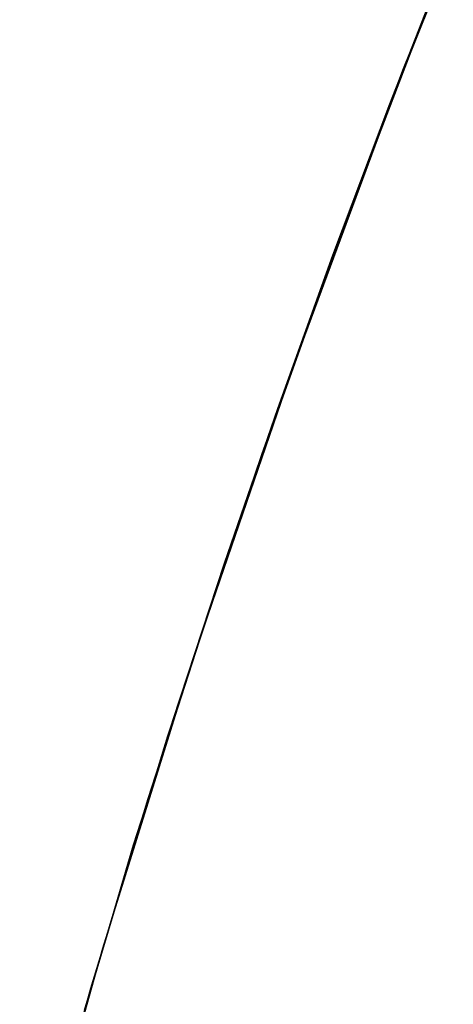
# Model space of a CAD drawing. Header units: metres. Extents: x 209848 to 209928, y 1182430 to 1182563.
# Tile 970 of 1056: x 209850.033 to 209850.355, y 1182502.886 to 1182503.618. Entities that reach past the tile are written whole.
import ezdxf

# ---------------------------------------------------------------- set-up
doc = ezdxf.new("R2010")
doc.units = ezdxf.units.M
doc.header["$MEASUREMENT"] = 0
doc.linetypes.add('DGN Style 2', pattern=[15.036391, 9.021834, -6.014556])
doc.layers.get('0').update_dxf_attribs({"color": 254})

# ---------------------------------------------------------------- blocks, each defined once
blk = doc.blocks.new('*U2')
at = {"color": 40, "linetype": 'Continuous'}
for p, q in [((-1.031, 4.50828), (-0.9468, 4.71782)), ((-1.10915, 4.29721), (-1.031, 4.50828)), ((-1.18283, 4.08277), (-1.10915, 4.29721)), ((-1.25022, 3.86643), (-1.18283, 4.08277)), ((-1.31217, 3.64753), (-1.25022, 3.86643))]:
    blk.add_line(p, q, dxfattribs=at)
blk = doc.blocks.new('*U3')
at = {"color": 40, "linetype": 'Continuous'}
for p, q in [((-1.02696, 4.51978), (-0.951, 4.70836)), ((-1.09794, 4.32956), (-1.02696, 4.51978)), ((-1.1645, 4.13793), (-1.09794, 4.32956)), ((-1.22743, 3.94322), (-1.1645, 4.13793)), ((-1.28503, 3.74727), (-1.22743, 3.94322))]:
    blk.add_line(p, q, dxfattribs=at)
blk = doc.blocks.new('*U4')
at = {"color": 40, "linetype": 'Continuous'}
for p, q in [((-1.07386, 4.39484), (-1.00425, 4.57716)), ((-1.13963, 4.21097), (-1.07386, 4.39484)), ((-1.20187, 4.02432), (-1.13963, 4.21097)), ((-1.2591, 3.83658), (-1.20187, 4.02432)), ((-1.31206, 3.64763), (-1.2591, 3.83658))]:
    blk.add_line(p, q, dxfattribs=at)
blk = doc.blocks.new('*U5')
at = {"color": 40, "linetype": 'Continuous'}
for p, q in [((-1.02288, 4.52974), (-0.96645, 4.67109)), ((-1.07667, 4.38743), (-1.02288, 4.52974)), ((-1.1281, 4.24401), (-1.07667, 4.38743)), ((-1.17717, 4.09937), (-1.1281, 4.24401)), ((-1.22388, 3.95334), (-1.17717, 4.09937)), ((-1.26802, 3.80588), (-1.22388, 3.95334))]:
    blk.add_line(p, q, dxfattribs=at)
blk = doc.blocks.new('*U6')
at = {"color": 40, "linetype": 'Continuous'}
for p, q in [((-1.04827, 4.46326), (-1.0043, 4.57643)), ((-1.09088, 4.34894), (-1.04827, 4.46326)), ((-1.13191, 4.23374), (-1.09088, 4.34894)), ((-1.17151, 4.11723), (-1.13191, 4.23374)), ((-1.21648, 3.97779), (-1.17151, 4.11723)), ((-1.25884, 3.83758), (-1.21648, 3.97779)), ((-1.29884, 3.69638), (-1.25884, 3.83758))]:
    blk.add_line(p, q, dxfattribs=at)
blk = doc.blocks.new('*U7')
at = {"color": 40, "linetype": 'Continuous'}
for p, q in [((-1.01315, 4.55468), (-0.96361, 4.67829)), ((-1.06111, 4.42949), (-1.01315, 4.55468)), ((-1.10739, 4.30298), (-1.06111, 4.42949)), ((-1.15204, 4.17482), (-1.10739, 4.30298)), ((-1.19489, 4.04535), (-1.15204, 4.17482)), ((-1.23602, 3.91412), (-1.19489, 4.04535)), ((-1.27527, 3.78121), (-1.23602, 3.91412))]:
    blk.add_line(p, q, dxfattribs=at)
blk = doc.blocks.new('*U8')
at = {"color": 40, "linetype": 'Continuous'}
for p, q in [((-1.03659, 4.49469), (-0.99281, 4.60647)), ((-1.079, 4.38193), (-1.03659, 4.49469)), ((-1.12008, 4.26792), (-1.079, 4.38193)), ((-1.15969, 4.15287), (-1.12008, 4.26792)), ((-1.19785, 4.03661), (-1.15969, 4.15287)), ((-1.23448, 3.91932), (-1.19785, 4.03661)), ((-1.2696, 3.80076), (-1.23448, 3.91932))]:
    blk.add_line(p, q, dxfattribs=at)
blk = doc.blocks.new('*U9')
at = {"color": 40, "linetype": 'Continuous'}
for p, q in [((-1.01531, 4.54857), (-0.97462, 4.65056)), ((-1.05475, 4.44604), (-1.01531, 4.54857)), ((-1.09289, 4.34304), (-1.05475, 4.44604)), ((-1.12974, 4.23951), (-1.09289, 4.34304)), ((-1.16527, 4.13551), (-1.12974, 4.23951)), ((-1.19952, 4.03094), (-1.16527, 4.13551)), ((-1.23243, 3.92582), (-1.19952, 4.03094)), ((-1.26393, 3.82027), (-1.23243, 3.92582))]:
    blk.add_line(p, q, dxfattribs=at)
blk = doc.blocks.new('ATTEMP')
at = {"color": 3, "linetype": 'Continuous'}
for name in ['*U9', '*U8', '*U7', '*U6', '*U4', '*U5', '*U3', '*U2']:
    blk.add_blockref(name, (-8.51117, 0), dxfattribs=at)

msp = doc.modelspace()

# ---------------------------------------------------------------- block references
at = {"color": 1, "linetype": 'DGN Style 2'}
msp.add_blockref('ATTEMP', (209859.85591, 1182499.06107), dxfattribs=at)

doc.saveas('drawing.dxf')
